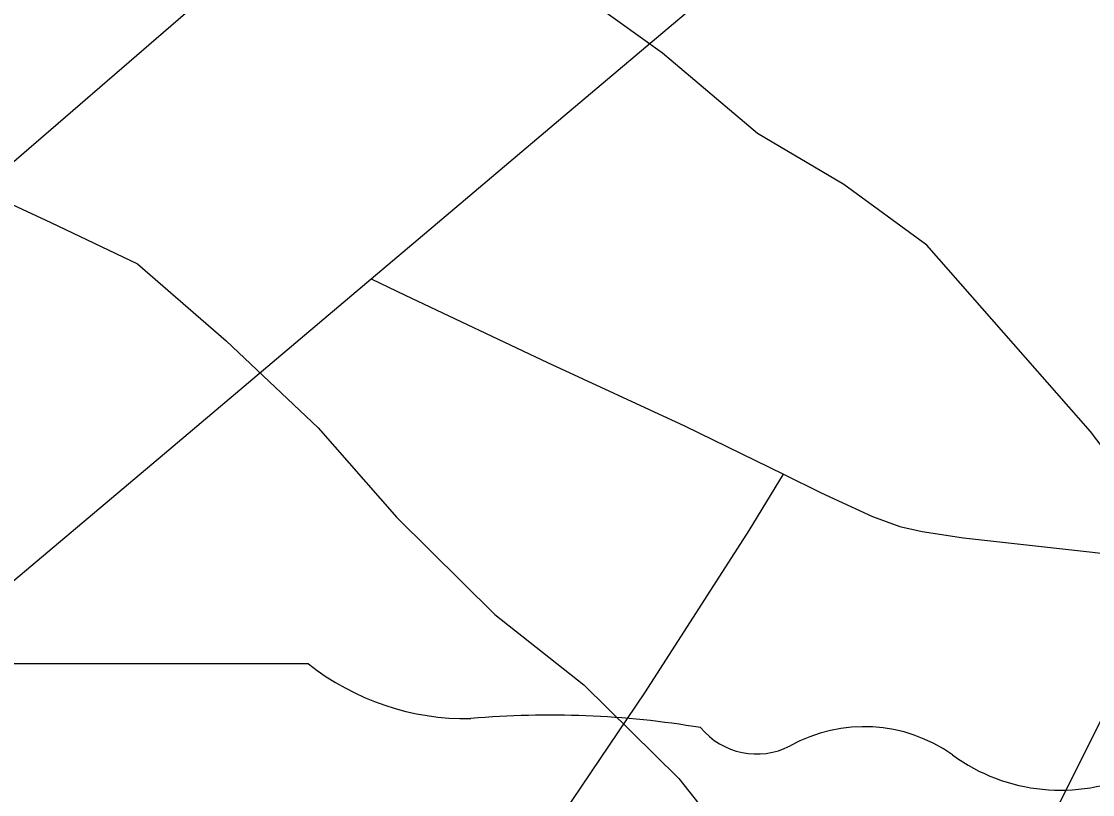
# Model space of a CAD drawing. Extents: x 2.4 to 73.1, y 4.5 to 25.6.
# Drawn here: x 48.3255 to 48.388, y 22.1601 to 22.2052 of the extents above; entities that cross this region are included whole.
import ezdxf

# ---------------------------------------------------------------- set-up
doc = ezdxf.new("R2010")
doc.units = 0
for name, color, linetype in [('GM_X_City_Street', 7, 'Continuous'), ('GM_X_Major_River', 7, 'Continuous'), ('GM_X_Minor_River', 7, 'Continuous'), ('GM_X_State_Route', 7, 'Continuous'), ('GM_X_State_Shield', 7, 'Continuous')]:
    doc.layers.add(name, color=color, linetype=linetype)

msp = doc.modelspace()

# ---------------------------------------------------------------- linework, layer by layer
at = {"layer": 'GM_X_City_Street'}
for points in [[(48.259771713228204, 22.11691200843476), (48.27625974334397, 22.131017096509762), (48.291237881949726, 22.144081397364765), (48.30328935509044, 22.15427809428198), (48.309854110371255, 22.15980828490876), (48.33405958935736, 22.180195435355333), (48.34587494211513, 22.190180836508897), (48.34925209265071, 22.193036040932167), (48.357062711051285, 22.199650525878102), (48.36290358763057, 22.204581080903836), (48.36933475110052, 22.21001497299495)], [(48.34587494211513, 22.190180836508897), (48.34786642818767, 22.189239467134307), (48.35618035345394, 22.18530309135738), (48.364174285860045, 22.181605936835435), (48.36995612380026, 22.17877249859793), (48.372158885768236, 22.177694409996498), (48.37516010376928, 22.176311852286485), (48.37676012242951, 22.175718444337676), (48.37804946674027, 22.175429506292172), (48.38047902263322, 22.175066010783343), (48.38766516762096, 22.17426755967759), (48.39056386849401, 22.173922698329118)], [(48.32658140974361, 22.114323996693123), (48.3276905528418, 22.115927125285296), (48.33318035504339, 22.12385892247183), (48.339856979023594, 22.133617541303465), (48.3425195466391, 22.13751041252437), (48.34548037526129, 22.14183824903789), (48.35178728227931, 22.15109977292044), (48.361890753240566, 22.166062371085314), (48.36795221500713, 22.175479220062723), (48.36995612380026, 22.17877249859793)]]:
    msp.add_lwpolyline(points, dxfattribs=at)
at = {"layer": 'GM_X_Major_River'}
for points in [[(48.391731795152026, 22.176236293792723), (48.38788615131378, 22.18127227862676), (48.378321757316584, 22.192152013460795), (48.37348747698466, 22.195694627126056), (48.368449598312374, 22.198673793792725), (48.36288993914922, 22.203373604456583), (48.35768255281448, 22.20711602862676)], [(48.31594202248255, 22.1986974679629), (48.327175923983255, 22.193471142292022), (48.33222990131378, 22.19106205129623), (48.337415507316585, 22.186560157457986), (48.342777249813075, 22.181485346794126), (48.347375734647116, 22.176240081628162), (48.35310016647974, 22.170585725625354), (48.35829713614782, 22.166464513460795), (48.36383690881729, 22.161004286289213), (48.36860490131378, 22.1549948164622), (48.370172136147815, 22.149826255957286), (48.37098179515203, 22.144679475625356), (48.37312194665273, 22.139687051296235), (48.37602062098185, 22.13467474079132), (48.38061815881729, 22.129429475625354), (48.38542687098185, 22.12493799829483), (48.38943065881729, 22.118758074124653)]]:
    msp.add_lwpolyline(points, dxfattribs=at)
at = {"layer": 'GM_X_Minor_River'}
msp.add_lwpolyline([(47.80763607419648, 21.750070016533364), (48.75069478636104, 22.56483706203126)], dxfattribs=at)
at = {"layer": 'GM_X_State_Route'}
msp.add_lwpolyline([(48.36989935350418, 22.127049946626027), (48.37824142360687, 22.14384968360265), (48.397944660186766, 22.18328044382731)], dxfattribs=at)
at = {"layer": 'GM_X_State_Shield'}
msp.add_line((48.342216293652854, 22.16769901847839), (48.303608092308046, 22.16769901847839), dxfattribs=at)
for centre, radius, start, end in [((48.351410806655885, 22.179314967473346), 0.014813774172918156, 231.61950555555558, 271.11188333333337), ((48.356322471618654, 22.111524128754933), 0.053181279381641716, 80.48669166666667, 94.98826944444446), ((48.368395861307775, 22.16670917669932), 0.00427366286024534, 219.79206111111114, 297.1023694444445), ((48.37466968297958, 22.155144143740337), 0.008885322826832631, 54.466683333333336, 119.14113055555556), ((48.386138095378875, 22.17100654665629), 0.010688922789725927, 233.85620555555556, 294.82819166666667)]:
    msp.add_arc(centre, radius, start, end, dxfattribs=at)

doc.saveas('drawing.dxf')
